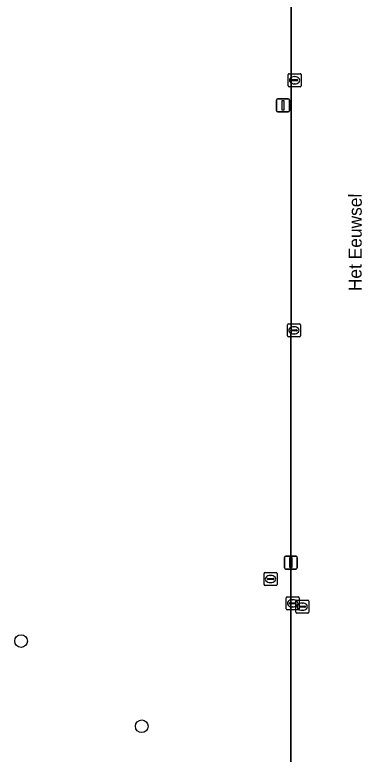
# Model space of a CAD drawing. Extents: x 161477 to 163040, y 383680 to 384871.
# Drawn here: x 162160.3 to 162187.9, y 384603.1 to 384660 of the extents above; entities that cross this region are included whole.
import ezdxf

# ---------------------------------------------------------------- set-up
doc = ezdxf.new("R2010")
doc.units = 0
for name, color, linetype in [('IMGEO_Boom', 7, 'Continuous'), ('IMGEO_Brandkraan', 7, 'Continuous'), ('IMGEO_Groenvoorziening', 7, 'Continuous'), ('IMGEO_Kolk', 7, 'Continuous'), ('IMGEO_Lichtmast', 7, 'Continuous'), ('IMGEO_Openbare_ruimte_label', 7, 'Continuous'), ('IMGEO_Rijbaan_lokaal_open', 7, 'Continuous')]:
    doc.layers.add(name, color=color, linetype=linetype)

msp = doc.modelspace()

# ---------------------------------------------------------------- linework, layer by layer
at = {"layer": 'IMGEO_Boom'}
for centre in [(162160.81, 384611.79), (162170.11, 384605.23)]:
    msp.add_circle(centre, 0.489, dxfattribs=at)
at = {"layer": 'IMGEO_Brandkraan'}
for p, q in [((162179.529, 384616.144), (162179.529, 384616.996)), ((162179.604, 384617.07), (162180.456, 384617.07)), ((162180.017, 384616.85), (162180.042, 384616.85)), ((162180.53, 384616.996), (162180.53, 384616.144)), ((162179.788, 384616.564), (162179.788, 384616.576)), ((162180.226, 384616.527), (162179.828, 384616.527)), ((162179.831, 384616.613), (162180.229, 384616.613)), ((162180.04, 384616.29), (162180.015, 384616.29)), ((162180.272, 384616.576), (162180.272, 384616.564)), ((162180.456, 384616.07), (162179.604, 384616.07))]:
    msp.add_line(p, q, dxfattribs=at)
for points in [[(162179.529, 384616.144), (162179.529, 384616.996)], [(162179.604, 384617.07), (162180.456, 384617.07)], [(162180.53, 384616.996), (162180.53, 384616.144)], [(162180.456, 384616.07), (162179.604, 384616.07)]]:
    msp.add_lwpolyline(points, dxfattribs=at)
for centre, radius, start, end in [((162179.606, 384616.994), 0.0765, 91.552, 178.448), ((162179.606, 384616.994), 0.0765, 91.552, 178.448), ((162180.454, 384616.994), 0.0765, 1.552, 88.448), ((162180.454, 384616.994), 0.0765, 1.552, 88.448), ((162179.828, 384616.573), 0.0403, 85.8775, 175.7526), ((162179.825, 384616.563), 0.0366, 178.938, 274.7102), ((162180.229, 384616.57), 0.043, 264.8664, 352.4533), ((162180.233, 384616.575), 0.0386, 1.7309, 96.639), ((162179.606, 384616.146), 0.0765, 181.552, 268.448), ((162179.606, 384616.146), 0.0765, 181.552, 268.448), ((162180.454, 384616.146), 0.0765, 271.552, 358.448), ((162180.454, 384616.146), 0.0765, 271.552, 358.448)]:
    msp.add_arc(centre, radius, start, end, dxfattribs=at)
for centre, major_axis, ratio, start_param, end_param in [((162180.016, 384616.57), (-0.387, 0.002), 0.722429, 4.712389, 7.853982), ((162180.041, 384616.57), (-0.39, 0.002), 0.717154, 1.570796, 4.712389)]:
    msp.add_ellipse(centre, major_axis=major_axis, ratio=ratio, start_param=start_param, end_param=end_param, dxfattribs=at)
at = {"layer": 'IMGEO_Groenvoorziening'}
msp.add_lwpolyline([(162181.605, 384593.142), (162181.62, 384677.829)], dxfattribs=at)
at = {"layer": 'IMGEO_Kolk'}
for p, q in [((162181.381, 384654.551), (162181.381, 384655.403)), ((162181.456, 384655.477), (162182.308, 384655.477)), ((162181.64, 384654.971), (162181.64, 384654.983)), ((162182.078, 384654.934), (162181.68, 384654.934)), ((162181.683, 384655.02), (162182.081, 384655.02)), ((162181.869, 384655.257), (162181.894, 384655.257)), ((162182.124, 384654.983), (162182.124, 384654.971)), ((162182.382, 384655.403), (162182.382, 384654.551)), ((162182.308, 384654.477), (162181.456, 384654.477)), ((162181.892, 384654.697), (162181.867, 384654.697)), ((162181.33, 384635.294), (162181.33, 384636.146)), ((162181.405, 384636.22), (162182.257, 384636.22)), ((162182.331, 384636.146), (162182.331, 384635.294)), ((162181.589, 384635.714), (162181.589, 384635.726)), ((162182.027, 384635.677), (162181.629, 384635.677)), ((162181.632, 384635.763), (162182.03, 384635.763)), ((162181.818, 384636), (162181.843, 384636)), ((162182.073, 384635.726), (162182.073, 384635.714)), ((162182.257, 384635.22), (162181.405, 384635.22)), ((162181.841, 384635.44), (162181.816, 384635.44)), ((162181.226, 384614.273), (162181.226, 384615.125)), ((162181.301, 384615.199), (162182.153, 384615.199)), ((162182.227, 384615.125), (162182.227, 384614.273)), ((162181.485, 384614.693), (162181.485, 384614.705)), ((162181.923, 384614.656), (162181.525, 384614.656)), ((162181.528, 384614.742), (162181.926, 384614.742)), ((162181.714, 384614.979), (162181.739, 384614.979)), ((162181.969, 384614.705), (162181.969, 384614.693)), ((162181.973, 384614.017), (162181.973, 384614.869)), ((162182.048, 384614.943), (162182.9, 384614.943)), ((162182.461, 384614.723), (162182.486, 384614.723)), ((162182.974, 384614.869), (162182.974, 384614.017)), ((162182.153, 384614.199), (162181.301, 384614.199)), ((162181.737, 384614.419), (162181.712, 384614.419)), ((162182.9, 384613.943), (162182.048, 384613.943)), ((162182.232, 384614.437), (162182.232, 384614.449)), ((162182.67, 384614.4), (162182.272, 384614.4)), ((162182.275, 384614.486), (162182.673, 384614.486)), ((162182.484, 384614.163), (162182.459, 384614.163)), ((162182.716, 384614.449), (162182.716, 384614.437))]:
    msp.add_line(p, q, dxfattribs=at)
for points in [[(162181.381, 384654.551), (162181.381, 384655.403)], [(162181.456, 384655.477), (162182.308, 384655.477)], [(162182.382, 384655.403), (162182.382, 384654.551)], [(162182.308, 384654.477), (162181.456, 384654.477)], [(162181.33, 384635.294), (162181.33, 384636.146)], [(162181.405, 384636.22), (162182.257, 384636.22)], [(162182.331, 384636.146), (162182.331, 384635.294)], [(162182.257, 384635.22), (162181.405, 384635.22)], [(162181.226, 384614.273), (162181.226, 384615.125)], [(162181.301, 384615.199), (162182.153, 384615.199)], [(162182.227, 384615.125), (162182.227, 384614.273)], [(162181.973, 384614.017), (162181.973, 384614.869)], [(162182.048, 384614.943), (162182.9, 384614.943)], [(162182.974, 384614.869), (162182.974, 384614.017)], [(162182.153, 384614.199), (162181.301, 384614.199)], [(162182.9, 384613.943), (162182.048, 384613.943)]]:
    msp.add_lwpolyline(points, dxfattribs=at)
for centre, radius, start, end in [((162181.458, 384655.401), 0.0765, 91.552, 178.448), ((162181.458, 384655.401), 0.0765, 91.552, 178.448), ((162181.68, 384654.98), 0.0403, 85.8775, 175.7526), ((162181.677, 384654.97), 0.0366, 178.938, 274.7102), ((162182.081, 384654.977), 0.043, 264.8664, 352.4533), ((162182.085, 384654.982), 0.0386, 1.7309, 96.639), ((162182.306, 384655.401), 0.0765, 1.552, 88.448), ((162182.306, 384655.401), 0.0765, 1.552, 88.448), ((162181.458, 384654.553), 0.0765, 181.552, 268.448), ((162181.458, 384654.553), 0.0765, 181.552, 268.448), ((162182.306, 384654.553), 0.0765, 271.552, 358.448), ((162182.306, 384654.553), 0.0765, 271.552, 358.448), ((162181.407, 384636.144), 0.0765, 91.552, 178.448), ((162181.407, 384636.144), 0.0765, 91.552, 178.448), ((162182.255, 384636.144), 0.0765, 1.552, 88.448), ((162182.255, 384636.144), 0.0765, 1.552, 88.448), ((162181.629, 384635.723), 0.0403, 85.8775, 175.7526), ((162181.626, 384635.713), 0.0366, 178.938, 274.7102), ((162182.03, 384635.72), 0.043, 264.8664, 352.4533), ((162182.034, 384635.725), 0.0386, 1.7309, 96.639), ((162181.407, 384635.296), 0.0765, 181.552, 268.448), ((162181.407, 384635.296), 0.0765, 181.552, 268.448), ((162182.255, 384635.296), 0.0765, 271.552, 358.448), ((162182.255, 384635.296), 0.0765, 271.552, 358.448), ((162181.303, 384615.123), 0.0765, 91.552, 178.448), ((162181.303, 384615.123), 0.0765, 91.552, 178.448), ((162182.151, 384615.123), 0.0765, 1.552, 88.448), ((162182.151, 384615.123), 0.0765, 1.552, 88.448), ((162181.525, 384614.702), 0.0403, 85.8775, 175.7526), ((162181.522, 384614.692), 0.0366, 178.938, 274.7102), ((162181.926, 384614.699), 0.043, 264.8664, 352.4533), ((162181.93, 384614.704), 0.0386, 1.7309, 96.639), ((162182.05, 384614.867), 0.0765, 91.552, 178.448), ((162182.05, 384614.867), 0.0765, 91.552, 178.448), ((162182.898, 384614.867), 0.0765, 1.552, 88.448), ((162182.898, 384614.867), 0.0765, 1.552, 88.448), ((162181.303, 384614.275), 0.0765, 181.552, 268.448), ((162181.303, 384614.275), 0.0765, 181.552, 268.448), ((162182.05, 384614.019), 0.0765, 181.552, 268.448), ((162182.05, 384614.019), 0.0765, 181.552, 268.448), ((162182.151, 384614.275), 0.0765, 271.552, 358.448), ((162182.151, 384614.275), 0.0765, 271.552, 358.448), ((162182.272, 384614.446), 0.0403, 85.8775, 175.7526), ((162182.269, 384614.436), 0.0366, 178.938, 274.7102), ((162182.673, 384614.443), 0.043, 264.8664, 352.4533), ((162182.677, 384614.448), 0.0386, 1.7309, 96.639), ((162182.898, 384614.019), 0.0765, 271.552, 358.448), ((162182.898, 384614.019), 0.0765, 271.552, 358.448)]:
    msp.add_arc(centre, radius, start, end, dxfattribs=at)
for centre, major_axis, ratio, start_param, end_param in [((162181.868, 384654.977), (-0.387, 0.002), 0.722429, 4.712389, 7.853982), ((162181.893, 384654.977), (-0.39, 0.002), 0.717154, 1.570796, 4.712389), ((162181.817, 384635.72), (-0.387, 0.002), 0.722429, 4.712389, 7.853982), ((162181.842, 384635.72), (-0.39, 0.002), 0.717154, 1.570796, 4.712389), ((162181.713, 384614.699), (-0.387, 0.002), 0.722429, 4.712389, 7.853982), ((162181.738, 384614.699), (-0.39, 0.002), 0.717154, 1.570796, 4.712389), ((162182.46, 384614.443), (-0.387, 0.002), 0.722429, 4.712389, 7.853982), ((162182.485, 384614.443), (-0.39, 0.002), 0.717154, 1.570796, 4.712389)]:
    msp.add_ellipse(centre, major_axis=major_axis, ratio=ratio, start_param=start_param, end_param=end_param, dxfattribs=at)
at = {"layer": 'IMGEO_Lichtmast'}
for p, q in [((162180.495, 384652.64), (162180.495, 384653.44)), ((162180.495, 384653.44), (162180.495, 384652.64)), ((162180.595, 384653.54), (162181.385, 384653.54)), ((162181.385, 384653.54), (162180.595, 384653.54)), ((162181.485, 384653.44), (162181.485, 384652.64)), ((162181.485, 384652.64), (162181.485, 384653.44)), ((162181.385, 384652.54), (162180.595, 384652.54)), ((162180.595, 384652.54), (162181.385, 384652.54)), ((162181.105, 384617.44), (162181.105, 384618.24)), ((162181.105, 384618.24), (162181.105, 384617.44)), ((162181.205, 384618.34), (162181.995, 384618.34)), ((162181.995, 384618.34), (162181.205, 384618.34)), ((162182.095, 384618.24), (162182.095, 384617.44)), ((162182.095, 384617.44), (162182.095, 384618.24)), ((162181.995, 384617.34), (162181.205, 384617.34)), ((162181.205, 384617.34), (162181.995, 384617.34))]:
    msp.add_line(p, q, dxfattribs=at)
for points in [[(162180.915, 384653.415), (162181.065, 384653.415), (162181.065, 384652.665), (162180.915, 384652.665), (162180.915, 384653.415)], [(162181.525, 384618.215), (162181.675, 384618.215), (162181.675, 384617.465), (162181.525, 384617.465), (162181.525, 384618.215)]]:
    msp.add_lwpolyline(points, dxfattribs=at)
for centre, start, end in [((162180.595, 384653.44), 90, 180), ((162180.595, 384653.44), 90, 180), ((162181.385, 384653.44), 0, 90), ((162181.385, 384653.44), 360, 90), ((162180.595, 384652.64), 180, 270), ((162180.595, 384652.64), 180, 270), ((162181.385, 384652.64), 270, 0), ((162181.385, 384652.64), 270, 0), ((162181.205, 384618.24), 90, 180), ((162181.205, 384618.24), 90, 180), ((162181.995, 384618.24), 0, 90), ((162181.995, 384618.24), 360, 90), ((162181.205, 384617.44), 180, 270), ((162181.205, 384617.44), 180, 270), ((162181.995, 384617.44), 270, 0), ((162181.995, 384617.44), 270, 0)]:
    msp.add_arc(centre, 0.1, start, end, dxfattribs=at)
at = {"layer": 'IMGEO_Rijbaan_lokaal_open'}
msp.add_lwpolyline([(162191.68, 384573.602), (162191.696, 384600.307), (162191.694, 384602.14), (162191.69, 384607.571), (162191.685, 384613.343), (162191.684, 384614.043), (162191.685, 384625.928), (162191.679, 384630.177), (162191.672, 384635.729), (162191.668, 384655.031), (162191.688, 384667.175), (162191.688, 384667.416), (162191.691, 384679.241), (162191.721, 384685.282), (162191.234, 384685.81), (162181.599, 384686.196), (162181.621, 384682.175), (162181.621, 384679.859), (162181.62, 384677.829), (162181.605, 384593.142), (162181.604, 384589.652), (162181.613, 384585.701)], dxfattribs=at)

# ---------------------------------------------------------------- texts
at = {"layer": 'IMGEO_Openbare_ruimte_label'}
msp.add_text('Het Eeuwsel', height=1, rotation=89.8281, dxfattribs=at).set_placement((162187.04, 384638.731))

doc.saveas('drawing.dxf')
